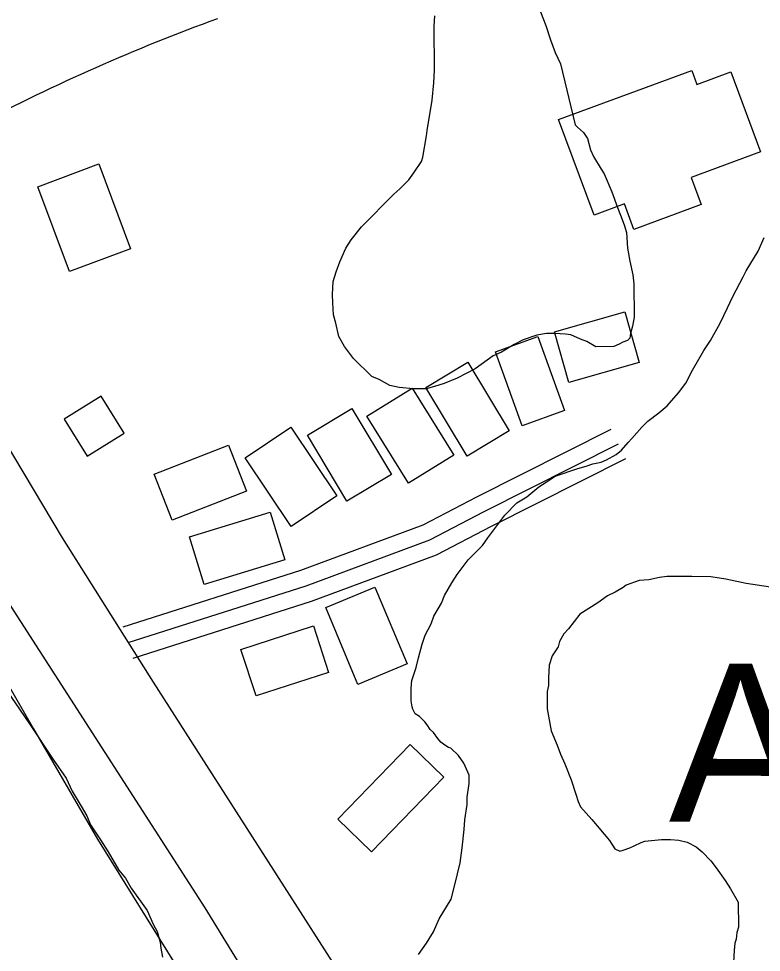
# Model space of a CAD drawing. Extents: x 3297735 to 3335592, y 670436 to 695807.
# Drawn here: x 3331912 to 3332592, y 686055 to 686909 of the extents above; entities that cross this region are included whole.
import ezdxf

# ---------------------------------------------------------------- set-up
doc = ezdxf.new("R2010")
doc.units = 0
for name, color, linetype in [('V-BLDG-OTLN', 7, 'Continuous'), ('V-RAIL-TRAK', 7, 'Continuous'), ('V-ROAD-CNTR', 7, 'Continuous'), ('V-SITE-VEGE', 7, 'Continuous'), ('V-TOPO-GNAM-IDEN', 7, 'Continuous')]:
    doc.layers.add(name, color=color, linetype=linetype)

msp = doc.modelspace()

# ---------------------------------------------------------------- linework, layer by layer
at = {"layer": 'V-BLDG-OTLN'}
for points in [[(3332591.04, 686787.57), (3332527.55, 686764.06), (3332536.68, 686739.38), (3332475.26, 686716.64), (3332466.67, 686739.85), (3332438.76, 686729.51), (3332406.36, 686817.01), (3332528.14, 686862.1), (3332532.91, 686849.19), (3332563.97, 686860.69)], [(3331958.89, 686677.96), (3331929.86, 686755.67), (3331985.65, 686776.51), (3332014.68, 686698.8)], [(3332480.1, 686594.89), (3332415.78, 686576.52), (3332402.58, 686622.74), (3332466.9, 686641.1)], [(3332373.07, 686536.91), (3332348.68, 686604.71), (3332387.24, 686618.58), (3332411.63, 686550.78)], [(3332322.7, 686509.2), (3332284.91, 686571.95), (3332323.44, 686595.16), (3332361.23, 686532.41)], [(3332268.84, 686484.29), (3332230.82, 686545.57), (3332272.39, 686571.36), (3332310.41, 686510.08)], [(3331953.81, 686542.93), (3331975, 686509), (3332008.93, 686530.19), (3331987.74, 686564.12)], [(3332212.7, 686467.97), (3332176.5, 686528.42), (3332217.08, 686552.73), (3332253.29, 686492.27)], [(3332161.54, 686444.88), (3332119.49, 686507.58), (3332161.39, 686535.68), (3332203.44, 686472.97)], [(3332036.38, 686492.56), (3332104.26, 686519.13), (3332120.68, 686477.2), (3332052.8, 686450.63)], [(3332068.66, 686435.19), (3332142.28, 686457.85), (3332155.67, 686414.35), (3332082.05, 686391.69)], [(3332222.66, 686300.35), (3332193.35, 686370.66), (3332238.32, 686389.41), (3332267.64, 686319.1)], [(3332115.7, 686332.29), (3332181.91, 686353.89), (3332195.79, 686311.33), (3332129.58, 686289.74)], [(3332204.38, 686177.15), (3332270.51, 686245.26), (3332301.3, 686215.36), (3332235.16, 686147.26)]]:
    msp.add_lwpolyline(points, close=True, dxfattribs=at)
at = {"layer": 'V-RAIL-TRAK'}
for p, q in [((3331668.27, 686703.84), (3331925.87, 686259.77)), ((3331925.87, 686259.77), (3331984.35, 686158.74)), ((3331984.35, 686158.74), (3332142.36, 685904.39))]:
    msp.add_line(p, q, dxfattribs=at)
at = {"layer": 'V-ROAD-CNTR'}
for points in [[(3333384.78, 684057.45), (3333088.31, 684521.1), (3333014.55, 684635.08), (3332682.51, 685154.2), (3332443.27, 685529.12), (3332170.23, 685953.84), (3332082.95, 686095.88), (3331853.71, 686451.15), (3331718.45, 686661.56), (3331631.29, 686796.45), (3331288.45, 687336.63), (3331003.09, 687776.19), (3330923.2, 687886.9)], [(3331105.1, 687763.75), (3331682.23, 686877.46), (3331801.02, 686687.25), (3331952.01, 686434.27), (3332035.24, 686302.48), (3332385.21, 685755.97)], [(3332007.9, 686352.84), (3332170.56, 686404.75), (3332282.33, 686446.44), (3332331.47, 686471.88), (3332454.54, 686533.76)], [(3332012.46, 686338.55), (3332175.47, 686390.57), (3332288.42, 686432.71), (3332338.28, 686458.52), (3332461.28, 686520.36)], [(3332017.02, 686324.26), (3332180.37, 686376.39), (3332294.51, 686418.97), (3332345.1, 686445.16), (3332468.02, 686506.96)]]:
    msp.add_lwpolyline(points, dxfattribs=at)
msp.add_arc((3332711.76, 685213.88), 1804.42, 110.00998, 117.647, dxfattribs=at)
at = {"layer": 'V-SITE-VEGE'}
for p, q in [((3332588.95, 686696.71), (3332594.38, 686709.19)), ((3332578.03, 686678.66), (3332588.95, 686696.71)), ((3332575.31, 686673.11), (3332578.03, 686678.66)), ((3332565.77, 686655.08), (3332575.31, 686673.11)), ((3332561.01, 686644.68), (3332565.77, 686655.08)), ((3332554.21, 686630.81), (3332561.01, 686644.68)), ((3332545.35, 686614.84), (3332554.21, 686630.81)), ((3332539.2, 686605.82), (3332545.35, 686614.84)), ((3332528.97, 686587.77), (3332539.2, 686605.82)), ((3332522.84, 686575.98), (3332528.97, 686587.77)), ((3332516, 686566.95), (3332522.84, 686575.98)), ((3332505.73, 686555.12), (3332516, 686566.95)), ((3332498.18, 686548.84), (3332505.73, 686555.12)), ((3332487.87, 686541.16), (3332498.18, 686548.84)), ((3332482.39, 686535.59), (3332487.87, 686541.16)), ((3332473.48, 686525.16), (3332482.39, 686535.59)), ((3332463.89, 686514.73), (3332470.05, 686521.68)), ((3332470.05, 686521.68), (3332473.48, 686525.16)), ((3332459.08, 686510.54), (3332463.89, 686514.73)), ((3332437.73, 686502.09), (3332445.32, 686503.53)), ((3332445.32, 686503.53), (3332450.14, 686505.64)), ((3332450.14, 686505.64), (3332459.08, 686510.54)), ((3332403.27, 686490.77), (3332423.94, 686497.84)), ((3332423.94, 686497.84), (3332431.52, 686499.97)), ((3332431.52, 686499.97), (3332437.73, 686502.09)), ((3332395.02, 686485.18), (3332403.27, 686490.77)), ((3332377.15, 686471.91), (3332388.14, 686480.98)), ((3332388.14, 686480.98), (3332395.02, 686485.18)), ((3332368.21, 686466.32), (3332377.15, 686471.91)), ((3332357.24, 686455.18), (3332368.21, 686466.32)), ((3332341.51, 686434.33), (3332357.24, 686455.18)), ((3332323.7, 686414.16), (3332336.73, 686427.39)), ((3332336.73, 686427.39), (3332341.51, 686434.33)), ((3332313.44, 686400.95), (3332323.7, 686414.16)), ((3332308.66, 686393.31), (3332313.44, 686400.95)), ((3332301.84, 686381.51), (3332308.66, 686393.31)), ((3332480, 686395.31), (3332468.29, 686391.08)), ((3332488.98, 686396.07), (3332480, 686395.31)), ((3332498.63, 686398.22), (3332488.98, 686396.07)), ((3332505.54, 686398.96), (3332498.63, 686398.22)), ((3332528.34, 686399.14), (3332505.54, 686398.96)), ((3332545.62, 686398.58), (3332528.34, 686399.14)), ((3332559.45, 686396.61), (3332545.62, 686398.58)), ((3332578.14, 686392.61), (3332559.45, 686396.61)), ((3332600.27, 686389.32), (3332578.14, 686392.61)), ((3332457.97, 686384.78), (3332451.09, 686381.27)), ((3332465.54, 686388.98), (3332457.97, 686384.78)), ((3332468.29, 686391.08), (3332465.54, 686388.98)), ((3332299.13, 686374.58), (3332301.84, 686381.51)), ((3332442.15, 686374.98), (3332425.65, 686364.49)), ((3332451.09, 686381.27), (3332442.15, 686374.98)), ((3332292.31, 686362.79), (3332299.13, 686374.58)), ((3332289.6, 686355.85), (3332292.31, 686362.79)), ((3332425.65, 686364.49), (3332415.39, 686351.29)), ((3332284.15, 686345.45), (3332289.6, 686355.85)), ((3332415.39, 686351.29), (3332411.28, 686346.42)), ((3332281.45, 686337.14), (3332284.15, 686345.45)), ((3332411.28, 686346.42), (3332407.18, 686339.48)), ((3332278.09, 686324.67), (3332281.45, 686337.14)), ((3332405.84, 686334.63), (3332400.38, 686326.3)), ((3332407.18, 686339.48), (3332405.84, 686334.63)), ((3332276.08, 686315.68), (3332278.09, 686324.67)), ((3332400.38, 686326.3), (3332397.68, 686317.99)), ((3332272.03, 686303.9), (3332276.08, 686315.68)), ((3332397.68, 686317.99), (3332397.07, 686306.24)), ((3332271.39, 686296.98), (3332272.03, 686303.9)), ((3332397.13, 686299.33), (3332395.79, 686293.79)), ((3332397.07, 686306.24), (3332397.13, 686299.33)), ((3332271.48, 686285.24), (3332271.39, 686296.98)), ((3332395.79, 686293.79), (3332395.91, 686277.9)), ((3332272.21, 686279.72), (3332271.48, 686285.24)), ((3332272.92, 686277.65), (3332272.21, 686279.72)), ((3332275.02, 686273.52), (3332272.92, 686277.65)), ((3332279.19, 686270.79), (3332275.02, 686273.52)), ((3332395.91, 686277.9), (3332399.51, 686257.89)), ((3332284.06, 686265.99), (3332279.19, 686270.79)), ((3332286.16, 686263.24), (3332284.06, 686265.99)), ((3332288.95, 686259.11), (3332286.16, 686263.24)), ((3332291.74, 686256.37), (3332288.95, 686259.11)), ((3332295.93, 686250.88), (3332291.74, 686256.37)), ((3332399.51, 686257.89), (3332405.14, 686244.8)), ((3332298.71, 686247.44), (3332295.93, 686250.88)), ((3332302.19, 686244.7), (3332298.71, 686247.44)), ((3332305.66, 686242.66), (3332302.19, 686244.7)), ((3332307.74, 686241.99), (3332305.66, 686242.66)), ((3332314.7, 686235.13), (3332307.74, 686241.99)), ((3332405.14, 686244.8), (3332407.97, 686236.53)), ((3332319.59, 686228.26), (3332314.7, 686235.13)), ((3332407.97, 686236.53), (3332412.18, 686227.58)), ((3332324.51, 686217.24), (3332319.59, 686228.26)), ((3332412.18, 686227.58), (3332417.82, 686213.11)), ((3332324.57, 686209.64), (3332324.51, 686217.24)), ((3332417.82, 686213.11), (3332422.07, 686200.02)), ((3332322.59, 686197.19), (3332324.57, 686209.64)), ((3332322.64, 686190.28), (3332322.59, 686197.19)), ((3332422.07, 686200.02), (3332424.19, 686193.12)), ((3332320.68, 686176.44), (3332322.64, 686190.28)), ((3332424.19, 686193.12), (3332426.3, 686188.3)), ((3332426.3, 686188.3), (3332436.76, 686176.64)), ((3332320.05, 686167.45), (3332320.68, 686176.44)), ((3332436.76, 686176.64), (3332452.79, 686157.41)), ((3332318.11, 686150.86), (3332320.05, 686167.45)), ((3332452.79, 686157.41), (3332457.69, 686149.85)), ((3332471.5, 686150.65), (3332475.63, 686152.75)), ((3332475.63, 686152.75), (3332481.83, 686155.56)), ((3332481.83, 686155.56), (3332485.27, 686156.97)), ((3332485.27, 686156.97), (3332500.46, 686158.47)), ((3332500.46, 686158.47), (3332508.75, 686158.53)), ((3332508.75, 686158.53), (3332516.36, 686157.9)), ((3332516.36, 686157.9), (3332523.98, 686155.88)), ((3332523.98, 686155.88), (3332532.3, 686151.8)), ((3332316.14, 686137.02), (3332318.11, 686150.86)), ((3332457.69, 686149.85), (3332462.54, 686147.81)), ((3332462.54, 686147.81), (3332465.3, 686148.53)), ((3332465.3, 686148.53), (3332471.5, 686150.65)), ((3332532.3, 686151.8), (3332537.86, 686147.01)), ((3332537.86, 686147.01), (3332545.53, 686138.77)), ((3332311.46, 686116.95), (3332316.14, 686137.02)), ((3332545.53, 686138.77), (3332550.41, 686132.59)), ((3332550.41, 686132.59), (3332558.79, 686120.91)), ((3332558.79, 686120.91), (3332563.68, 686113.34)), ((3332308.1, 686103.8), (3332311.46, 686116.95)), ((3332563.68, 686113.34), (3332570.69, 686100.96)), ((3332297.18, 686085.75), (3332308.1, 686103.8)), ((3332570.69, 686100.96), (3332570.87, 686078.16)), ((3332291.75, 686073.96), (3332297.18, 686085.75)), ((3332570.87, 686078.16), (3332569.52, 686073.31)), ((3332285.61, 686063.55), (3332291.75, 686073.96)), ((3332569.52, 686073.31), (3332568.87, 686067.09)), ((3332278.09, 686053.12), (3332285.61, 686063.55)), ((3332567.52, 686063.62), (3332566.88, 686056.71)), ((3332568.87, 686067.09), (3332567.52, 686063.62)), ((3332566.88, 686056.71), (3332565.07, 686022.15))]:
    msp.add_line(p, q, dxfattribs=at)
for points in [[(3332389.66, 686915.61), (3332394.59, 686903.21), (3332398.84, 686890.11), (3332403.07, 686878.4), (3332407.99, 686868.07), (3332421.54, 686812.2), (3332423.63, 686810.15), (3332429.19, 686805.36), (3332432.69, 686799.85), (3332435.54, 686789.51), (3332438.35, 686783.32), (3332445.35, 686771.62), (3332448.14, 686767.5), (3332455.18, 686750.97), (3332460.12, 686736.5), (3332462.94, 686729.61), (3332466.46, 686720.65), (3332468.59, 686713.76), (3332469.39, 686699.26), (3332471.55, 686687.52), (3332474.41, 686675.11), (3332475.17, 686666.82), (3332475.4, 686636.42), (3332474.08, 686628.12), (3332472.06, 686621.2), (3332471.4, 686617.04), (3332469.34, 686614.95), (3332465.21, 686613.54), (3332461.77, 686611.44), (3332456.95, 686609.33), (3332440.37, 686609.21), (3332432.04, 686613.98), (3332426.49, 686616.01), (3332417.48, 686620.09), (3332412.64, 686620.74), (3332402.96, 686621.36), (3332395.36, 686621.3), (3332386.39, 686619.85), (3332373.98, 686615.61), (3332365.73, 686611.4), (3332354.03, 686604.4), (3332346.46, 686600.89), (3332329.96, 686589.02), (3332313.45, 686580.6), (3332301.74, 686575.67), (3332292.78, 686572.84), (3332285.19, 686570.71), (3332273.45, 686570.62), (3332260.31, 686571.9), (3332252, 686573.91), (3332242.29, 686579.36), (3332235.35, 686582.08), (3332218.65, 686598.53), (3332210.27, 686609.53), (3332205.37, 686618.47), (3332202.51, 686630.88), (3332200.38, 686638.47), (3332199.6, 686649.52), (3332199.55, 686657.12), (3332200.15, 686668.87), (3332202.84, 686677.87), (3332206.23, 686686.88), (3332211.66, 686699.36), (3332216.44, 686707), (3332226.02, 686718.82), (3332255.5, 686748.75), (3332260.99, 686753.63), (3332269.22, 686761.98), (3332274.01, 686768.24), (3332280.84, 686778.66), (3332282.19, 686782.81), (3332285.5, 686802.19), (3332286.15, 686807.03), (3332290.78, 686834.7), (3332292.04, 686850.6), (3332292.64, 686862.36), (3332292.33, 686902.43), (3332292.95, 686912.11)], [(3331898.25, 686298.97), (3331912.93, 686277.67), (3331922.71, 686263.23), (3331943.68, 686231.61), (3331955.56, 686214.42), (3331961.17, 686202.72), (3331969.57, 686188.96), (3331974.48, 686180.02), (3331977.99, 686171.75), (3331987.08, 686158), (3331994.07, 686147), (3332003.87, 686130.49), (3332010.15, 686122.94), (3332015.06, 686114), (3332029.72, 686093.38), (3332035.34, 686080.98), (3332038.85, 686074.1), (3332041.69, 686064.45), (3332042.42, 686058.93), (3332043.87, 686050.65)]]:
    msp.add_lwpolyline(points, dxfattribs=at)

# ---------------------------------------------------------------- texts
at = {"layer": 'V-TOPO-GNAM-IDEN'}
msp.add_text('Arlington', height=145, rotation=359.6879, dxfattribs=at).set_placement((3332507.23, 686174.71))

doc.saveas('drawing.dxf')
